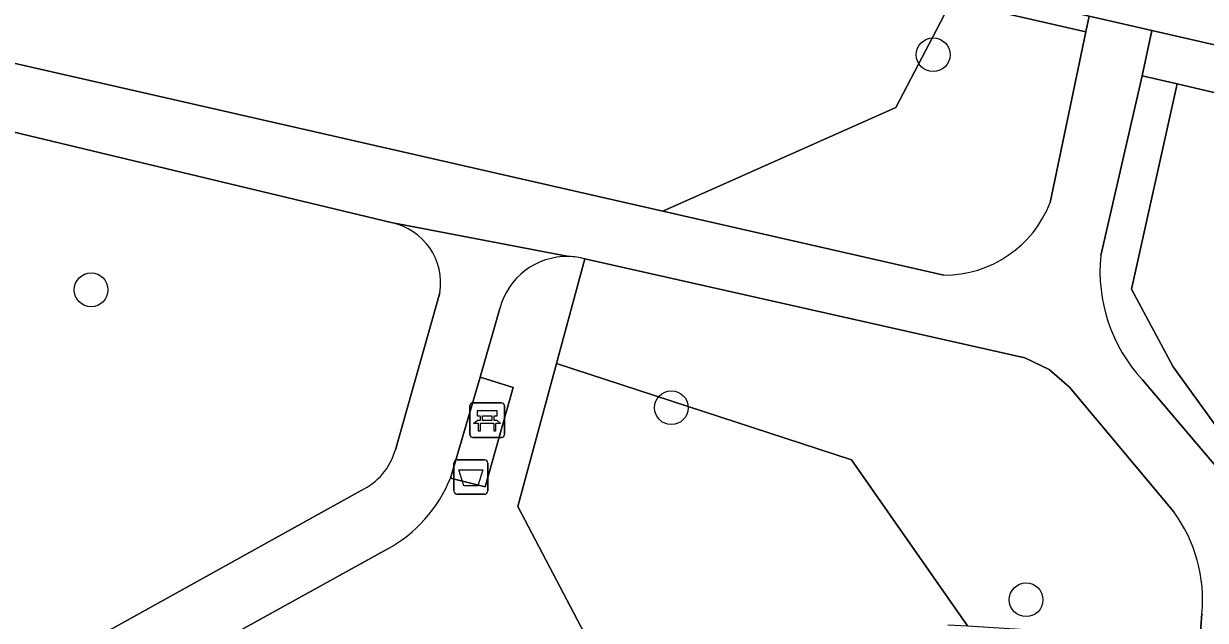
# Model space of a CAD drawing. Extents: x 159626 to 160723, y 388173 to 389416.
# Drawn here: x 160261.87 to 160296.11, y 388545.24 to 388562.55 of the extents above; entities that cross this region are included whole.
import ezdxf

# ---------------------------------------------------------------- set-up
doc = ezdxf.new("R2010")
doc.units = 0
for name, color, linetype in [('IMGEO_Afvalbak', 7, 'Continuous'), ('IMGEO_Bank', 7, 'Continuous'), ('IMGEO_Boom', 7, 'Continuous'), ('IMGEO_Groenvoorziening', 7, 'Continuous'), ('IMGEO_Haag', 7, 'Continuous'), ('IMGEO_Hek', 7, 'Continuous'), ('IMGEO_Rijbaan_lokaal_open', 7, 'Continuous'), ('IMGEO_Voetpad_halfverhard', 7, 'Continuous'), ('IMGEO_Voetpad_open', 7, 'Continuous')]:
    doc.layers.add(name, color=color, linetype=linetype)

msp = doc.modelspace()

# ---------------------------------------------------------------- linework, layer by layer
at = {"layer": 'IMGEO_Afvalbak'}
for p, q in [((160274.331, 388548.999), (160274.331, 388549.799)), ((160274.331, 388549.799), (160274.331, 388548.999)), ((160274.431, 388549.899), (160275.221, 388549.899)), ((160275.221, 388549.899), (160274.431, 388549.899)), ((160275.321, 388549.799), (160275.321, 388548.999)), ((160275.321, 388548.999), (160275.321, 388549.799)), ((160275.221, 388548.899), (160274.431, 388548.899)), ((160274.431, 388548.899), (160275.221, 388548.899))]:
    msp.add_line(p, q, dxfattribs=at)
msp.add_lwpolyline([(160274.474, 388549.613), (160275.178, 388549.613), (160275.029, 388549.143), (160274.623, 388549.143), (160274.474, 388549.613)], dxfattribs=at)
for centre, start, end in [((160274.431, 388549.799), 90, 180), ((160274.431, 388549.799), 90, 180), ((160275.221, 388549.799), 0, 90), ((160275.221, 388549.799), 360, 90), ((160274.431, 388548.999), 180, 270), ((160274.431, 388548.999), 180, 270), ((160275.221, 388548.999), 270, 0), ((160275.221, 388548.999), 270, 0)]:
    msp.add_arc(centre, 0.1, start, end, dxfattribs=at)
at = {"layer": 'IMGEO_Bank'}
for p, q in [((160274.798, 388550.625), (160274.798, 388551.466)), ((160274.798, 388551.466), (160274.798, 388550.625)), ((160274.873, 388551.55), (160275.714, 388551.55)), ((160275.714, 388551.55), (160274.873, 388551.55)), ((160275.798, 388551.475), (160275.798, 388550.634)), ((160275.798, 388550.634), (160275.798, 388551.475)), ((160275.107, 388551.056), (160275.107, 388551.162)), ((160275.151, 388551.162), (160275.151, 388551.056)), ((160275.439, 388551.168), (160275.157, 388551.168)), ((160275.157, 388551.05), (160275.439, 388551.05)), ((160275.445, 388551.056), (160275.445, 388551.162)), ((160275.489, 388551.162), (160275.489, 388551.056)), ((160275.495, 388550.948), (160275.102, 388550.948)), ((160275.723, 388550.55), (160274.882, 388550.55)), ((160274.882, 388550.55), (160275.723, 388550.55))]:
    msp.add_line(p, q, dxfattribs=at)
for points in [[(160275.045, 388550.948), (160274.903, 388550.948), (160275.015, 388551.05), (160275.101, 388551.05)], [(160275.101, 388551.168), (160275.015, 388551.168), (160275.015, 388551.329), (160275.578, 388551.329), (160275.578, 388551.168), (160275.495, 388551.168)], [(160275.495, 388551.05), (160275.578, 388551.05), (160275.69, 388550.948), (160275.551, 388550.948)], [(160275.095, 388550.941), (160275.095, 388550.734), (160275.052, 388550.734), (160275.052, 388550.941)], [(160275.545, 388550.941), (160275.545, 388550.734), (160275.501, 388550.734), (160275.501, 388550.941)]]:
    msp.add_lwpolyline(points, dxfattribs=at)
for centre, radius, start, end in [((160274.876, 388551.472), 0.0779, 92.4484, 184.2845), ((160274.876, 388551.472), 0.0779, 92.4484, 184.2845), ((160275.72, 388551.472), 0.0779, 2.4484, 94.2845), ((160275.72, 388551.472), 0.0779, 2.4484, 94.2845), ((160275.1, 388551.161), 0.00671, 2.8957, 87.1043), ((160275.1, 388551.057), 0.00671, 272.8957, 357.1043), ((160275.157, 388551.161), 0.00671, 92.8957, 177.1043), ((160275.157, 388551.057), 0.00671, 182.8957, 267.1043), ((160275.439, 388551.161), 0.00671, 2.8957, 87.1043), ((160275.439, 388551.057), 0.00671, 272.8957, 357.1043), ((160275.496, 388551.161), 0.00671, 92.8957, 177.1043), ((160275.496, 388551.057), 0.00671, 182.8957, 267.1043), ((160275.045, 388550.941), 0.00671, 2.8957, 87.1043), ((160275.102, 388550.941), 0.00671, 92.8957, 177.1043), ((160275.494, 388550.941), 0.00671, 2.8957, 87.1043), ((160275.551, 388550.941), 0.00671, 92.8957, 177.1043), ((160274.876, 388550.628), 0.0779, 182.4484, 274.2845), ((160274.876, 388550.628), 0.0779, 182.4484, 274.2845), ((160275.72, 388550.628), 0.0779, 272.4484, 4.2845), ((160275.72, 388550.628), 0.0779, 272.4484, 4.2845)]:
    msp.add_arc(centre, radius, start, end, dxfattribs=at)
at = {"layer": 'IMGEO_Boom'}
for centre in [(160288.223, 388561.644), (160263.823, 388554.827), (160280.637, 388551.409), (160290.916, 388545.84)]:
    msp.add_circle(centre, 0.489, dxfattribs=at)
at = {"layer": 'IMGEO_Groenvoorziening'}
for points in [[(160259.161, 388561.955), (160280.392, 388557.111), (160287.143, 388560.112), (160288.754, 388563.2)], [(160292.646, 388562.311), (160288.754, 388563.2), (160287.143, 388560.112), (160280.392, 388557.111), (160288.533, 388555.253)], [(160291.612, 388557.361), (160292.646, 388562.311)], [(160296.697, 388550.495), (160295.177, 388552.595), (160293.965, 388554.85), (160295.295, 388560.798), (160294.28, 388561.037), (160293.079, 388555.827)], [(160304.651, 388558.565), (160299.714, 388559.759), (160295.295, 388560.798), (160293.965, 388554.85), (160295.177, 388552.595), (160296.697, 388550.495), (160297.875, 388549.173), (160300.021, 388548.615), (160299.723, 388547.207), (160297.669, 388547.776), (160297.758, 388547.501)], [(160272.517, 388556.777), (160258.728, 388560.081)], [(160276.188, 388548.547), (160277.311, 388552.689), (160278.134, 388555.725)], [(160291.585, 388552.516), (160290.879, 388552.854), (160278.134, 388555.725), (160277.311, 388552.689), (160285.858, 388549.896), (160289.215, 388545.08), (160295.953, 388544.662), (160296.012, 388545.431)], [(160272.639, 388550.191), (160273.931, 388554.739)], [(160275.665, 388554.287), (160275.093, 388552.294), (160276.055, 388551.994), (160275.237, 388549.111), (160274.233, 388549.367)], [(160277.311, 388552.689), (160276.188, 388548.547), (160278.322, 388544.476)], [(160288.646, 388545.115), (160289.215, 388545.08), (160285.858, 388549.896), (160277.311, 388552.689)], [(160295.193, 388548.395), (160292.177, 388552.003), (160291.585, 388552.516)], [(160236.571, 388552.092), (160236.976, 388548.552), (160237.97, 388548.661), (160238.323, 388545.519), (160241.951, 388544.838), (160255.623, 388540.117), (160271.648, 388549.006)], [(160294.29, 388552.214), (160296.91, 388549.131)], [(160278.322, 388544.476), (160276.188, 388548.547)], [(160272.399, 388547.305), (160261.868, 388541.48)]]:
    msp.add_lwpolyline(points, dxfattribs=at)
for centre, radius, start, end in [((160288.542, 388558.543), 3.29, 269.845, 338.9491), ((160272.163, 388555.022), 1.79, 350.9018, 78.6054), ((160277.609, 388553.787), 2.007, 88.5183, 165.588), ((160297.723, 388555.374), 4.667, 174.4327, 222.6273), ((160277.618, 388553.845), 1.949, 74.6569, 88.7438), ((160270.811, 388550.713), 1.901, 296.1264, 344.0631), ((160270.435, 388550.899), 4.096, 298.6616, 338.0369), ((160291.708, 388545.837), 4.323, 354.6144, 36.2782)]:
    msp.add_arc(centre, radius, start, end, dxfattribs=at)
at = {"layer": 'IMGEO_Haag'}
for points in [[(160296.697, 388550.495), (160295.177, 388552.595), (160293.965, 388554.85), (160295.295, 388560.798), (160294.28, 388561.037), (160293.079, 388555.827)], [(160294.29, 388552.214), (160296.91, 388549.131)]]:
    msp.add_lwpolyline(points, dxfattribs=at)
msp.add_arc((160297.723, 388555.374), 4.667, 174.4327, 222.6273, dxfattribs=at)
at = {"layer": 'IMGEO_Hek'}
msp.add_lwpolyline([(160295.295, 388560.798), (160293.965, 388554.85), (160295.177, 388552.595), (160296.697, 388550.495), (160297.875, 388549.173), (160300.021, 388548.615)], dxfattribs=at)
at = {"layer": 'IMGEO_Rijbaan_lokaal_open'}
msp.add_lwpolyline([(160291.464, 388568.273), (160291.245, 388568.323), (160291.055, 388568.393), (160289.861, 388563.423), (160292.746, 388562.763), (160294.557, 388562.346), (160307.942, 388559.284), (160309.065, 388564.192), (160308.187, 388564.38)], dxfattribs=at)
at = {"layer": 'IMGEO_Voetpad_halfverhard'}
for points in [[(160293.079, 388555.827), (160294.28, 388561.037), (160294.557, 388562.346), (160292.746, 388562.763), (160292.646, 388562.311), (160291.612, 388557.361)], [(160288.533, 388555.253), (160280.392, 388557.111), (160259.161, 388561.955)], [(160258.728, 388560.081), (160272.517, 388556.777), (160277.661, 388555.794)], [(160277.661, 388555.794), (160272.517, 388556.777)], [(160278.134, 388555.725), (160290.879, 388552.854), (160291.585, 388552.516), (160292.177, 388552.003), (160295.193, 388548.395)], [(160273.931, 388554.739), (160272.639, 388550.191)], [(160274.233, 388549.367), (160275.093, 388552.294), (160275.665, 388554.287)], [(160296.91, 388549.131), (160294.29, 388552.214)], [(160271.648, 388549.006), (160255.623, 388540.117), (160250.306, 388537.168)], [(160261.868, 388541.48), (160272.399, 388547.305)], [(160296.012, 388545.431), (160295.953, 388544.662), (160295.901, 388543.978), (160295.705, 388541.429), (160295.478, 388538.469), (160297.312, 388538.219), (160297.553, 388541.303), (160297.754, 388543.881), (160297.795, 388544.403), (160297.824, 388544.782), (160297.94, 388546.265)]]:
    msp.add_lwpolyline(points, dxfattribs=at)
for centre, radius, start, end in [((160288.542, 388558.543), 3.29, 269.845, 338.9491), ((160272.163, 388555.022), 1.79, 350.9018, 78.6054), ((160277.609, 388553.787), 2.007, 88.5183, 165.588), ((160297.723, 388555.374), 4.667, 174.4327, 222.6273), ((160277.618, 388553.845), 1.949, 74.6569, 88.7438), ((160270.811, 388550.713), 1.901, 296.1264, 344.0631), ((160270.435, 388550.899), 4.096, 298.6616, 338.0369), ((160291.708, 388545.837), 4.323, 354.6144, 36.2782)]:
    msp.add_arc(centre, radius, start, end, dxfattribs=at)
at = {"layer": 'IMGEO_Voetpad_open'}
for points in [[(160214.389, 388580.197), (160222.707, 388578.296), (160237.701, 388574.869), (160254.312, 388571.072), (160288.754, 388563.2), (160292.646, 388562.311), (160292.746, 388562.763), (160289.861, 388563.423), (160214.368, 388580.694), (160213.9, 388580.744)], [(160322.857, 388555.871), (160307.942, 388559.284), (160294.557, 388562.346), (160294.28, 388561.037), (160295.295, 388560.798), (160299.714, 388559.759), (160304.651, 388558.565), (160306.712, 388558.066), (160310.543, 388557.116), (160311.625, 388556.865), (160320.118, 388554.899), (160322.382, 388554.348)]]:
    msp.add_lwpolyline(points, dxfattribs=at)
msp.add_lwpolyline([(160275.093, 388552.294), (160274.233, 388549.367), (160275.237, 388549.111), (160276.055, 388551.994)], close=True, dxfattribs=at)

doc.saveas('drawing.dxf')
